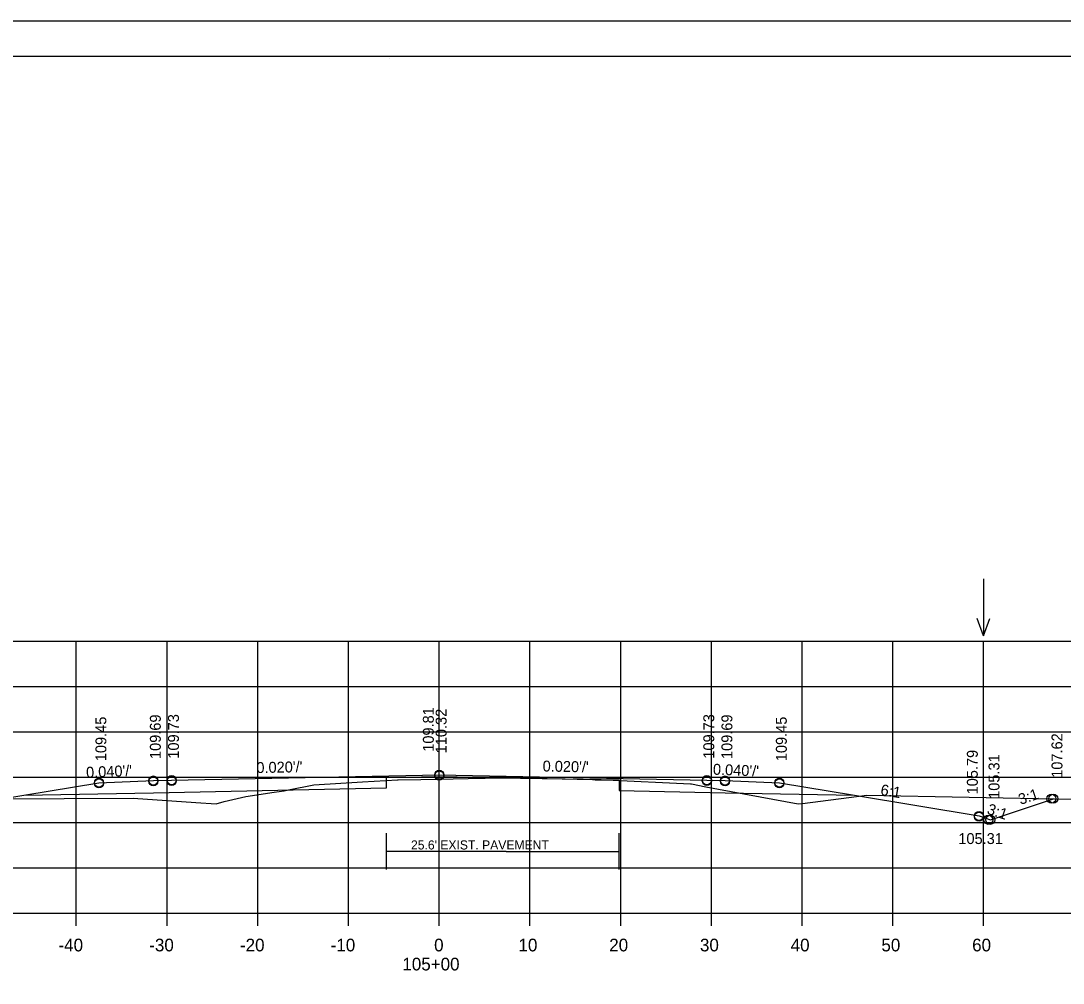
# Model space of a CAD drawing. Extents: x 1175611 to 1176402, y -433344 to -416213.
# Drawn here: x 1175734.9 to 1175849.7, y -433022.9 to -432916.9 of the extents above; entities that cross this region are included whole.
import ezdxf

# ---------------------------------------------------------------- set-up
doc = ezdxf.new("R2010")
doc.units = 0
for name, color, linetype in [('R_Alt Surface', 7, 'Continuous'), ('R_Axis', 7, 'Continuous'), ('R_Axis Annot', 7, 'Continuous'), ('R_Border', 7, 'Continuous'), ('R_Draft', 7, 'Continuous'), ('R_Exist Surface', 7, 'Continuous'), ('R_Fin Surface', 7, 'Continuous'), ('R_Grid', 7, 'Continuous'), ('R_No Plot', 7, 'Continuous'), ('R_Water Annot', 7, 'Continuous'), ('R_Xsect Elev', 7, 'Continuous'), ('R_Xsect Slope', 7, 'Continuous')]:
    doc.layers.add(name, color=color, linetype=linetype)

msp = doc.modelspace()

# ---------------------------------------------------------------- linework, layer by layer
at = {"layer": 'R_Alt Surface'}
msp.add_lwpolyline([(1175735.2, -433002.2), (1175749.47, -433001.92), (1175775.15, -433001.4), (1175775.15, -433000.24), (1175780.97, -433000.12), (1175800.79, -433000.52), (1175800.79, -433001.68), (1175812.47, -433001.92), (1175826.75, -433002.2)], dxfattribs=at)
at = {"layer": 'R_Axis'}
for p, q in [((1175640.97, -433015.21), (1175920.97, -433015.21)), ((1175740.97, -433016.61), (1175740.97, -433015.21)), ((1175750.97, -433016.61), (1175750.97, -433015.21)), ((1175760.97, -433016.61), (1175760.97, -433015.21)), ((1175770.97, -433016.61), (1175770.97, -433015.21)), ((1175780.97, -433016.61), (1175780.97, -433015.21)), ((1175790.97, -433016.61), (1175790.97, -433015.21)), ((1175800.97, -433016.61), (1175800.97, -433015.21)), ((1175810.97, -433016.61), (1175810.97, -433015.21)), ((1175820.97, -433016.61), (1175820.97, -433015.21)), ((1175830.97, -433016.61), (1175830.97, -433015.21)), ((1175840.97, -433016.61), (1175840.97, -433015.21))]:
    msp.add_line(p, q, dxfattribs=at)
at = {"layer": 'R_Border'}
for p, q in [((1175622.97, -432920.75), (1175939.15, -432920.75)), ((1175775.49, -432921.01), (1175775.49, -432921.01)), ((1175775.49, -432921.01), (1175775.49, -432921.01))]:
    msp.add_line(p, q, dxfattribs=at)
at = {"layer": 'R_Draft'}
for q in [(1175775.15, -433008.4), (1175800.79, -433008.4)]:
    msp.add_line((1175788.35, -433008.4), q, dxfattribs=at)
for points in [[(1175775.15, -433010.4), (1175775.15, -433006.4)], [(1175800.79, -433010.4), (1175800.79, -433006.4)]]:
    msp.add_lwpolyline(points, dxfattribs=at)
at = {"layer": 'R_Exist Surface'}
msp.add_lwpolyline([(1175716.54, -433002.61), (1175739.63, -433002.55), (1175747.25, -433002.52), (1175754.14, -433002.99), (1175756.38, -433003.14), (1175757.25, -433002.91), (1175759.67, -433002.35), (1175762.77, -433001.86), (1175763.87, -433001.71), (1175764.34, -433001.62), (1175767.15, -433001.04), (1175772.51, -433000.72), (1175776.36, -433000.49), (1175776.46, -433000.49), (1175778.94, -433000.46), (1175782.51, -433000.38), (1175784.17, -433000.35), (1175787.91, -433000.27), (1175787.94, -433000.27), (1175788.04, -433000.27), (1175788.32, -433000.28), (1175789.94, -433000.32), (1175790.24, -433000.33), (1175792.31, -433000.37), (1175792.82, -433000.37), (1175797.87, -433000.48), (1175798.17, -433000.49), (1175799.26, -433000.49), (1175799.38, -433000.49), (1175808.65, -433000.95), (1175808.69, -433000.95), (1175808.73, -433000.95), (1175808.79, -433000.96), (1175810.34, -433001.26), (1175820.52, -433003.16), (1175821, -433003.1), (1175828.09, -433002.18), (1175850.67, -433002.63)], dxfattribs=at)
at = {"layer": 'R_Fin Surface'}
msp.add_lwpolyline([(1175715.81, -433002.6), (1175721.47, -433004.49), (1175735.2, -433002.2), (1175743.47, -433000.82), (1175749.47, -433000.58), (1175751.47, -433000.54), (1175780.97, -432999.95), (1175810.47, -433000.54), (1175812.47, -433000.58), (1175818.47, -433000.82), (1175826.75, -433002.2), (1175840.47, -433004.49), (1175841.72, -433004.91), (1175848.67, -433002.59)], dxfattribs=at)
msp.add_lwpolyline([(1175715.81, -433002.6), (1175721.47, -433004.49), (1175735.2, -433002.2), (1175743.47, -433000.82), (1175749.47, -433000.58), (1175751.47, -433000.54), (1175780.97, -432999.95), (1175810.47, -433000.54), (1175812.47, -433000.58), (1175818.47, -433000.82), (1175826.75, -433002.2), (1175840.47, -433004.49), (1175841.72, -433004.91), (1175848.67, -433002.59)], dxfattribs=at)
at = {"layer": 'R_Grid'}
for p, q in [((1175640.97, -432985.21), (1175920.97, -432985.21)), ((1175740.97, -433015.21), (1175740.97, -432985.21)), ((1175750.97, -433015.21), (1175750.97, -432985.21)), ((1175760.97, -433015.21), (1175760.97, -432985.21)), ((1175770.97, -433015.21), (1175770.97, -432985.21)), ((1175780.97, -433015.21), (1175780.97, -432985.21)), ((1175790.97, -433015.21), (1175790.97, -432985.21)), ((1175800.97, -433015.21), (1175800.97, -432985.21)), ((1175810.97, -433015.21), (1175810.97, -432985.21)), ((1175820.97, -433015.21), (1175820.97, -432985.21)), ((1175830.97, -433015.21), (1175830.97, -432985.21)), ((1175840.97, -433015.21), (1175840.97, -432985.21)), ((1175640.97, -432990.21), (1175920.97, -432990.21)), ((1175640.97, -432995.21), (1175920.97, -432995.21)), ((1175640.97, -433000.21), (1175920.97, -433000.21)), ((1175640.97, -433005.21), (1175920.97, -433005.21)), ((1175640.97, -433010.21), (1175920.97, -433010.21)), ((1175640.97, -433015.21), (1175920.97, -433015.21))]:
    msp.add_line(p, q, dxfattribs=at)
at = {"layer": 'R_No Plot'}
msp.add_line((1175610.57, -432916.86), (1175943.91, -432916.86), dxfattribs=at)
msp.add_lwpolyline([(1175610.57, -432916.86), (1175943.91, -432916.86), (1175943.91, -433130.2), (1175610.57, -433130.2)], close=True, dxfattribs=at)
for centre in [(1175743.47, -433000.82), (1175749.47, -433000.58), (1175749.47, -433000.66), (1175751.47, -433000.54), (1175751.47, -433000.62), (1175780.97, -432999.95), (1175780.97, -433000.03), (1175810.47, -433000.54), (1175810.47, -433000.62), (1175812.47, -433000.58), (1175812.47, -433000.66), (1175818.47, -433000.82), (1175743.47, -433000.9), (1175818.47, -433000.9), (1175848.45, -433002.59), (1175848.67, -433002.59), (1175848.67, -433002.59), (1175840.47, -433004.49), (1175840.47, -433004.57), (1175841.49, -433004.91), (1175841.72, -433004.91), (1175841.72, -433004.91)]:
    msp.add_circle(centre, 0.5, dxfattribs=at)
at = {"layer": 'R_Water Annot'}
for p, q in [((1175840.95, -432978.36), (1175840.95, -432984.64)), ((1175840.95, -432984.64), (1175840.25, -432982.72)), ((1175840.95, -432984.64), (1175841.65, -432982.72))]:
    msp.add_line(p, q, dxfattribs=at)

# ---------------------------------------------------------------- texts
at = {"layer": 'R_Axis Annot'}
for s, p in [('-40', (1175739.01, -433019.41)), ('-30', (1175749.01, -433019.41)), ('-20', (1175759.01, -433019.41)), ('-10', (1175769.01, -433019.41)), ('0', (1175780.41, -433019.41)), ('10', (1175789.71, -433019.41)), ('20', (1175799.71, -433019.41)), ('30', (1175809.71, -433019.41)), ('40', (1175819.71, -433019.41)), ('50', (1175829.71, -433019.41)), ('60', (1175839.71, -433019.41)), ('105+00', (1175776.91, -433021.51))]:
    msp.add_text(s, height=1.4, dxfattribs=at).set_placement(p)
at = {"layer": 'R_Draft'}
msp.add_text("25.6' EXIST. PAVEMENT", height=1, dxfattribs=at).set_placement((1175777.86, -433008.18))
at = {"layer": 'R_Xsect Elev'}
for s, p in [('109.69', (1175750.28, -432998.21)), ('109.73', (1175752.28, -432998.17)), ('109.81', (1175780.37, -432997.41)), ('110.32', (1175781.78, -432997.58)), ('109.73', (1175811.28, -432998.17)), ('109.69', (1175813.28, -432998.21)), ('109.45', (1175744.28, -432998.45)), ('109.45', (1175819.28, -432998.45)), ('107.62', (1175849.66, -433000.28)), ('105.79', (1175840.33, -433002.11)), ('105.31', (1175842.72, -433002.6))]:
    msp.add_text(s, height=1.2, rotation=90, dxfattribs=at).set_placement(p)
msp.add_text('105.31', height=1.2, dxfattribs=at).set_placement((1175838.19, -433007.58))
at = {"layer": 'R_Xsect Slope'}
for s, rotation, p in [("0.040'/'", 2.2906, (1175742.07, -433000.28)), ("0.020'/'", 1.1458, (1175760.83, -432999.76)), ("0.020'/'", 358.8542, (1175792.36, -432999.58)), ("0.040'/'", 357.7094, (1175811.12, -432999.93)), ('6:1', 350.5377, (1175829.55, -433002.16)), ('3:1', 18.4349, (1175845.04, -433003.27)), ('3:1', 341.5651, (1175841.26, -433004.22))]:
    msp.add_text(s, height=1.2, rotation=rotation, dxfattribs=at).set_placement(p)

doc.saveas('drawing.dxf')
